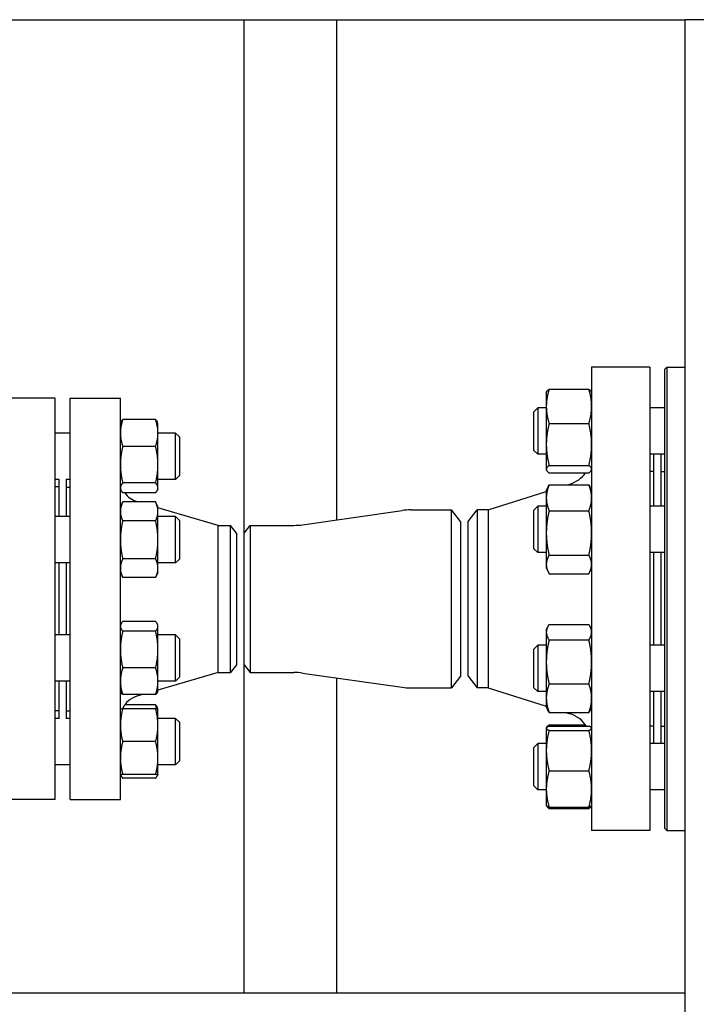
# Model space of a CAD drawing. Header units: inches. Extents: x 5 to 1128, y -85 to 748.
# Tile 500 of 656: x 652 to 663, y 353 to 369. Entities that reach past the tile are written whole.
import ezdxf

# ---------------------------------------------------------------- set-up
doc = ezdxf.new("R2010")
doc.units = ezdxf.units.IN
doc.header["$LTSCALE"] = 32
doc.header["$MEASUREMENT"] = 0
doc.layers.add('Visible (ANSI)', color=7, linetype='Continuous', lineweight=30)

msp = doc.modelspace()

# ---------------------------------------------------------------- linework, layer by layer
at = {"layer": 'Visible (ANSI)'}
for p, q in [((622.17963, 369.35867), (662.35513, 369.35867)), ((655.21813, 369.35867), (655.21813, 353.60867)), ((656.71813, 369.35867), (656.71813, 361.26224)), ((662.35513, 369.35867), (662.35513, 353.60867)), ((662.73013, 369.35867), (662.35513, 369.35867)), ((660.84813, 363.73367), (660.84813, 356.23367)), ((661.78813, 363.73367), (660.84813, 363.73367)), ((661.78813, 363.73367), (661.78813, 356.23367)), ((662.03563, 363.70242), (662.06688, 363.73367)), ((662.03563, 356.26492), (662.03563, 363.70242)), ((662.06688, 363.73367), (662.06688, 356.23367)), ((662.06688, 363.73367), (662.35513, 363.73367)), ((660.15922, 363.37636), (660.80305, 363.37636)), ((652.16063, 363.23367), (651.35063, 363.23367)), ((652.16063, 356.73367), (652.16063, 363.23367)), ((652.40813, 356.73367), (652.40813, 363.23367)), ((652.40813, 363.23367), (653.21813, 363.23367)), ((653.21813, 356.73367), (653.21813, 363.23367)), ((660.11413, 363.32488), (660.11828, 363.33378)), ((660.11413, 363.32488), (660.11413, 363.09837)), ((660.84813, 363.32488), (660.84398, 363.33378)), ((659.91313, 363.01238), (659.97563, 363.07488)), ((659.97563, 363.07488), (659.97563, 362.32488)), ((660.11413, 363.07488), (659.97563, 363.07488)), ((660.11413, 363.09837), (660.11413, 362.48215)), ((662.03563, 363.07488), (661.78813, 363.07488)), ((659.91313, 362.38738), (659.91313, 363.01238)), ((653.21813, 362.82437), (653.22687, 362.8431)), ((653.78883, 362.88562), (653.25644, 362.88562)), ((653.82713, 362.82437), (653.8184, 362.8431)), ((653.82713, 362.66884), (653.82713, 362.82437)), ((660.15922, 362.82039), (660.80305, 362.82039)), ((652.40813, 362.66837), (652.16063, 362.66837)), ((653.82713, 362.15594), (653.82713, 362.66884)), ((654.11109, 362.66837), (653.82713, 362.66837)), ((654.11109, 361.91837), (654.11109, 362.66837)), ((654.17359, 362.60587), (654.11109, 362.66837)), ((654.17359, 362.60587), (654.17359, 361.98087)), ((653.78883, 362.45206), (653.25644, 362.45206)), ((660.11413, 362.48215), (660.11413, 362.08365)), ((659.91313, 362.38738), (659.97563, 362.32488)), ((660.11413, 362.32488), (659.97563, 362.32488)), ((662.03563, 362.32488), (661.78813, 362.32488)), ((661.84813, 362.32488), (661.84813, 361.48376)), ((661.96813, 362.32488), (661.96813, 361.48376)), ((653.82713, 361.78046), (653.82713, 362.15594)), ((660.15922, 362.14391), (660.80305, 362.14391)), ((654.17359, 361.98087), (654.11109, 361.91837)), ((660.11413, 362.08365), (660.11413, 362.07488)), ((660.11413, 362.07488), (660.11828, 362.06598)), ((660.15922, 362.0234), (660.80305, 362.0234)), ((660.84813, 362.07488), (660.84398, 362.06598)), ((661.84813, 362.04367), (661.78813, 362.04367)), ((661.97313, 361.48376), (661.97313, 362.04367)), ((661.97313, 362.04367), (662.03563, 362.04367)), ((652.22313, 361.91837), (652.16063, 361.91837)), ((652.22313, 361.79617), (652.16063, 361.79617)), ((652.22313, 361.92324), (652.22313, 361.31538)), ((652.34313, 361.92324), (652.34313, 361.31538)), ((652.40813, 361.91837), (652.34313, 361.91837)), ((652.34813, 361.31538), (652.34813, 361.79367)), ((652.34813, 361.79367), (652.40813, 361.79367)), ((653.78883, 361.85981), (653.25644, 361.85981)), ((654.11109, 361.91837), (653.82713, 361.91837)), ((660.11413, 361.73376), (660.14326, 361.79622)), ((660.15922, 361.82726), (660.80305, 361.82726)), ((660.44902, 361.82726), (660.49911, 361.84312)), ((660.84813, 361.73376), (660.81901, 361.79622)), ((661.97313, 361.92367), (661.96813, 361.92367)), ((652.34813, 361.67367), (652.34313, 361.67367)), ((653.21813, 361.76237), (653.22687, 361.74364)), ((653.78883, 361.70111), (653.25644, 361.70111)), ((653.82713, 361.76237), (653.8184, 361.74364)), ((653.82713, 361.76237), (653.82713, 361.78046)), ((659.1748, 361.42367), (660.11413, 361.72119)), ((660.11413, 361.73376), (660.11413, 361.61829)), ((653.21813, 361.47138), (653.25644, 361.55352)), ((653.78883, 361.55352), (653.25644, 361.55352)), ((653.50765, 361.55352), (653.48733, 361.5595)), ((653.82713, 361.47138), (653.78883, 361.55352)), ((653.82713, 361.40024), (653.82713, 361.47138)), ((659.91313, 361.42126), (659.97563, 361.48376)), ((659.97563, 361.48376), (659.97563, 360.73376)), ((660.11413, 361.48376), (659.97563, 361.48376)), ((660.11413, 361.61829), (660.11413, 361.05008)), ((662.03563, 361.48376), (661.78813, 361.48376)), ((652.40813, 361.31538), (652.16063, 361.31538)), ((654.79924, 361.17367), (653.82713, 361.45956)), ((653.82713, 360.94038), (653.82713, 361.40024)), ((654.11109, 361.31538), (653.82713, 361.31538)), ((654.11109, 360.56538), (654.11109, 361.31538)), ((654.17359, 361.25288), (654.11109, 361.31538)), ((656.16849, 361.18372), (657.77778, 361.41362)), ((657.9192, 361.42367), (658.57926, 361.42367)), ((658.57926, 358.54367), (658.57926, 361.42367)), ((658.72313, 361.23617), (658.57926, 361.42367)), ((658.84813, 361.23617), (658.99201, 361.42367)), ((659.1748, 361.42367), (658.99201, 361.42367)), ((658.99201, 361.42367), (658.99201, 358.54367)), ((659.1748, 361.42367), (659.1748, 358.54367)), ((659.91313, 360.79626), (659.91313, 361.42126)), ((660.15922, 361.40933), (660.80305, 361.40933)), ((653.78883, 361.24695), (653.25644, 361.24695)), ((654.17359, 361.25288), (654.17359, 360.62788)), ((654.79924, 358.79367), (654.79924, 361.17367)), ((654.79924, 361.17367), (655.00222, 361.17367)), ((655.00222, 358.79367), (655.00222, 361.17367)), ((655.09813, 361.04867), (655.00222, 361.17367)), ((655.22313, 361.04867), (655.31905, 361.17367)), ((655.31905, 361.17367), (655.31905, 358.79367)), ((655.31905, 361.17367), (656.02707, 361.17367)), ((658.72313, 361.23617), (658.72313, 358.73117)), ((658.84813, 358.73117), (658.84813, 361.23617)), ((655.09813, 361.04867), (655.09813, 358.91867)), ((655.22313, 358.91867), (655.22313, 361.04867)), ((660.11413, 361.05008), (660.11413, 360.54054)), ((653.82713, 360.48052), (653.82713, 360.94038)), ((659.91313, 360.79626), (659.97563, 360.73376)), ((660.11413, 360.73376), (659.97563, 360.73376)), ((660.15922, 360.69083), (660.80305, 360.69083)), ((662.03563, 360.73376), (661.78813, 360.73376)), ((661.84813, 360.73376), (661.84813, 359.23358)), ((661.96813, 360.73376), (661.96813, 359.23358)), ((661.97313, 359.23358), (661.97313, 360.73376)), ((652.40813, 360.56538), (652.16063, 360.56538)), ((652.22313, 360.56538), (652.22313, 359.40196)), ((652.34313, 360.56538), (652.34313, 359.40196)), ((652.34813, 359.40196), (652.34813, 360.56538)), ((653.78883, 360.63381), (653.25644, 360.63381)), ((654.11109, 360.56538), (653.82713, 360.56538)), ((654.17359, 360.62788), (654.11109, 360.56538)), ((660.11413, 360.54054), (660.11413, 360.48376)), ((653.21813, 360.40938), (653.25644, 360.32723)), ((653.82713, 360.40938), (653.78883, 360.32723)), ((653.82713, 360.40938), (653.82713, 360.48052)), ((660.11413, 360.48376), (660.14326, 360.4213)), ((660.15922, 360.39026), (660.80305, 360.39026)), ((660.84813, 360.48376), (660.81901, 360.4213)), ((653.78883, 360.32723), (653.25644, 360.32723)), ((653.21813, 359.55796), (653.22687, 359.57669)), ((653.78883, 359.61921), (653.25644, 359.61921)), ((653.82713, 359.55796), (653.8184, 359.57669)), ((653.82713, 359.53987), (653.82713, 359.55796)), ((660.15922, 359.57014), (660.80305, 359.57014)), ((652.40813, 359.40196), (652.16063, 359.40196)), ((653.78883, 359.46052), (653.25644, 359.46052)), ((653.82713, 359.16439), (653.82713, 359.53987)), ((654.11109, 359.40196), (653.82713, 359.40196)), ((654.11109, 358.65196), (654.11109, 359.40196)), ((654.17359, 359.33946), (654.11109, 359.40196)), ((660.11413, 359.48358), (660.13361, 359.52535)), ((660.11413, 359.48358), (660.11413, 359.44443)), ((660.11413, 359.44443), (660.11413, 358.96294)), ((660.84813, 359.48358), (660.82866, 359.52535)), ((654.17359, 359.33946), (654.17359, 358.71446)), ((659.91313, 359.17108), (659.97563, 359.23358)), ((659.97563, 359.23358), (659.97563, 358.48358)), ((660.11413, 359.23358), (659.97563, 359.23358)), ((660.15922, 359.31872), (660.80305, 359.31872)), ((662.03563, 359.23358), (661.78813, 359.23358)), ((653.82713, 358.65149), (653.82713, 359.16439)), ((659.91313, 358.54608), (659.91313, 359.17108)), ((655.09813, 358.91867), (655.00222, 358.79367)), ((655.22313, 358.91867), (655.31905, 358.79367)), ((660.11413, 358.96294), (660.11413, 358.3771)), ((653.78883, 358.86827), (653.25644, 358.86827)), ((654.79924, 358.79367), (653.82713, 358.50777)), ((654.79924, 358.79367), (655.00222, 358.79367)), ((655.31905, 358.79367), (656.02707, 358.79367)), ((656.16849, 358.78362), (657.77778, 358.55372)), ((652.40813, 358.65196), (652.16063, 358.65196)), ((652.22313, 358.65196), (652.22313, 358.0441)), ((652.34313, 358.65196), (652.34313, 358.0441)), ((652.34813, 358.17367), (652.34813, 358.65196)), ((654.11109, 358.65196), (653.82713, 358.65196)), ((653.82713, 358.49596), (653.82713, 358.65149)), ((654.17359, 358.71446), (654.11109, 358.65196)), ((656.71813, 358.7051), (656.71813, 353.60867)), ((658.72313, 358.73117), (658.57926, 358.54367)), ((658.84813, 358.73117), (658.99201, 358.54367)), ((660.15922, 358.60717), (660.80305, 358.60717)), ((653.21813, 358.49596), (653.22687, 358.47723)), ((653.78883, 358.43471), (653.25644, 358.43471)), ((653.57869, 358.43471), (653.48733, 358.40784)), ((653.82713, 358.49596), (653.8184, 358.47723)), ((657.9192, 358.54367), (658.57926, 358.54367)), ((659.1748, 358.54367), (658.99201, 358.54367)), ((659.1748, 358.54367), (660.11413, 358.24615)), ((659.91313, 358.54608), (659.97563, 358.48358)), ((660.11413, 358.48358), (659.97563, 358.48358)), ((662.03563, 358.48358), (661.78813, 358.48358)), ((661.84813, 358.48358), (661.84813, 357.64246)), ((661.96813, 358.48358), (661.96813, 357.64246)), ((661.97313, 357.92367), (661.97313, 358.48358)), ((652.34813, 358.29367), (652.34313, 358.29367)), ((660.11413, 358.3771), (660.11413, 358.23358)), ((652.22313, 358.17117), (652.16063, 358.17117)), ((652.34813, 358.17367), (652.40813, 358.17367)), ((653.78883, 358.20497), (653.25644, 358.20497)), ((653.78883, 358.26622), (653.28812, 358.26622)), ((653.82713, 358.20497), (653.8184, 358.2237)), ((653.82713, 357.93947), (653.82713, 358.20497)), ((660.11413, 358.23358), (660.13361, 358.19181)), ((660.15922, 358.14703), (660.80305, 358.14703)), ((660.4271, 358.14703), (660.49911, 358.12422)), ((660.84813, 358.23358), (660.82866, 358.19181)), ((652.22313, 358.04897), (652.16063, 358.04897)), ((652.40813, 358.04897), (652.34313, 358.04897)), ((654.11109, 358.04897), (653.82713, 358.04897)), ((654.11109, 357.29897), (654.11109, 358.04897)), ((654.17359, 357.98647), (654.11109, 358.04897)), ((654.17359, 357.98647), (654.17359, 357.36147)), ((661.97313, 358.04367), (661.96813, 358.04367)), ((653.82713, 357.40847), (653.82713, 357.93947)), ((660.11413, 357.89246), (660.11543, 357.89524)), ((660.11413, 357.89246), (660.11413, 357.8897)), ((660.11413, 357.8897), (660.11413, 357.52776)), ((660.11543, 357.89524), (660.11828, 357.90136)), ((660.15922, 357.94394), (660.75082, 357.94394)), ((660.15922, 357.92358), (660.80305, 357.92358)), ((660.15922, 357.85582), (660.80305, 357.85582)), ((660.84813, 357.89246), (660.84684, 357.89524)), ((661.84813, 357.92367), (661.78813, 357.92367)), ((661.97313, 357.92367), (662.03563, 357.92367)), ((653.78883, 357.67397), (653.25644, 357.67397)), ((659.91313, 357.57996), (659.97563, 357.64246)), ((659.97563, 357.64246), (659.97563, 356.89246)), ((660.11413, 357.64246), (659.97563, 357.64246)), ((662.03563, 357.64246), (661.78813, 357.64246)), ((659.91313, 356.95496), (659.91313, 357.57996)), ((660.11413, 357.52776), (660.11413, 356.90552)), ((653.82713, 357.14297), (653.82713, 357.40847)), ((654.17359, 357.36147), (654.11109, 357.29897)), ((652.40813, 357.29897), (652.16063, 357.29897)), ((654.11109, 357.29897), (653.82713, 357.29897)), ((660.15922, 357.1997), (660.80305, 357.1997)), ((653.21813, 357.14297), (653.22687, 357.12424)), ((653.78883, 357.14297), (653.25644, 357.14297)), ((653.78883, 357.08172), (653.25644, 357.08172)), ((653.82713, 357.14297), (653.8184, 357.12424)), ((659.91313, 356.95496), (659.97563, 356.89246)), ((660.11413, 356.89246), (659.97563, 356.89246)), ((660.11413, 356.90552), (660.11413, 356.64246)), ((662.03563, 356.89246), (661.78813, 356.89246)), ((652.16063, 356.73367), (651.35063, 356.73367)), ((652.40813, 356.73367), (653.21813, 356.73367)), ((660.11413, 356.64246), (660.11543, 356.63969)), ((660.11543, 356.63969), (660.11828, 356.63356)), ((660.15922, 356.61134), (660.80305, 356.61134)), ((660.15922, 356.59098), (660.80305, 356.59098)), ((660.84684, 356.63969), (660.84398, 356.63356)), ((660.84813, 356.64246), (660.84684, 356.63969)), ((661.78813, 356.23367), (660.84813, 356.23367)), ((662.03563, 356.26492), (662.06688, 356.23367)), ((662.06688, 356.23367), (662.35513, 356.23367)), ((622.17963, 353.60867), (662.35513, 353.60867)), ((662.35513, 353.60867), (662.35513, 353.23367))]:
    msp.add_line(p, q, dxfattribs=at)
for centre, radius, start, end in [((660.34813, 362.31978), 0.5, 287.574716, 323.645749), ((653.59313, 361.91926), 0.375, 215.572456, 253.61155), ((657.9192, 360.42367), 1, 90, 98.130102), ((656.02707, 362.17367), 1, 270, 278.130102), ((656.02707, 357.79367), 1, 81.869898, 90), ((657.9192, 359.54367), 1, 261.869898, 270), ((653.59313, 358.04807), 0.375, 106.38845, 155.267065), ((660.34813, 357.64756), 0.5, 33.50812, 72.425284)]:
    msp.add_arc(centre, radius, start, end, dxfattribs=at)
for points, weights in [([(660.15922, 363.37636), (660.11413, 363.22738), (660.11413, 363.09837)], [1, 1.0379548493, 1]), ([(660.11828, 363.33378), (660.12757, 363.35369), (660.15922, 363.37636)], [1.01611555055, 1.02634702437, 1]), ([(660.80305, 363.37636), (660.8347, 363.35369), (660.84398, 363.33378)], [1, 1.02634702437, 1.01611555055]), ([(660.84813, 363.09837), (660.84813, 363.22738), (660.80305, 363.37636)], [1, 1.0379548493, 1]), ([(660.11413, 363.09837), (660.11413, 362.96936), (660.15922, 362.82039)], [1, 1.0379548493, 1]), ([(660.80305, 362.82039), (660.84813, 362.96936), (660.84813, 363.09837)], [1, 1.0379548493, 1]), ([(653.25644, 362.88562), (653.21813, 362.76945), (653.21813, 362.66884)], [1, 1.0379548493, 1]), ([(653.22687, 362.8431), (653.23624, 362.8632), (653.25644, 362.88562)], [1.01895290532, 1.01965956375, 1]), ([(653.82713, 362.66884), (653.82713, 362.76945), (653.78883, 362.88562)], [1, 1.0379548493, 1]), ([(653.78883, 362.88562), (653.80902, 362.8632), (653.8184, 362.8431)], [1, 1.01965956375, 1.01895290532]), ([(660.15922, 362.82039), (660.11413, 362.63912), (660.11413, 362.48215)], [1, 1.0379548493, 1]), ([(660.84813, 362.48215), (660.84813, 362.63912), (660.80305, 362.82039)], [1, 1.0379548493, 1]), ([(653.21813, 362.66884), (653.21813, 362.56823), (653.25644, 362.45206)], [1, 1.0379548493, 1]), ([(653.78883, 362.45206), (653.82713, 362.56823), (653.82713, 362.66884)], [1, 1.0379548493, 1]), ([(653.25644, 362.45206), (653.21813, 362.29337), (653.21813, 362.15594)], [1, 1.0379548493, 1]), ([(653.82713, 362.15594), (653.82713, 362.29337), (653.78883, 362.45206)], [1, 1.0379548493, 1]), ([(660.11413, 362.48215), (660.11413, 362.32517), (660.15922, 362.14391)], [1, 1.0379548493, 1]), ([(660.80305, 362.14391), (660.84813, 362.32517), (660.84813, 362.48215)], [1, 1.0379548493, 1]), ([(653.21813, 362.15594), (653.21813, 362.0185), (653.25644, 361.85981)], [1, 1.0379548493, 1]), ([(653.78883, 361.85981), (653.82713, 362.0185), (653.82713, 362.15594)], [1, 1.0379548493, 1]), ([(660.15922, 362.14391), (660.11413, 362.11161), (660.11413, 362.08365)], [1, 1.0379548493, 1]), ([(660.84813, 362.08365), (660.84813, 362.11161), (660.80305, 362.14391)], [1, 1.0379548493, 1]), ([(660.11413, 362.08365), (660.11413, 362.05569), (660.15922, 362.0234)], [1, 1.0379548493, 1]), ([(660.80305, 362.0234), (660.84813, 362.05569), (660.84813, 362.08365)], [1, 1.0379548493, 1]), ([(653.25644, 361.85981), (653.21813, 361.81729), (653.21813, 361.78046)], [1, 1.0379548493, 1]), ([(653.82713, 361.78046), (653.82713, 361.81729), (653.78883, 361.85981)], [1, 1.0379548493, 1]), ([(660.15922, 361.82726), (660.11413, 361.71527), (660.11413, 361.61829)], [1, 1.0379548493, 1]), ([(660.14326, 361.79622), (660.15032, 361.81136), (660.15922, 361.82726)], [1.01175569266, 1.00727059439, 1]), ([(660.84813, 361.61829), (660.84813, 361.71527), (660.80305, 361.82726)], [1, 1.0379548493, 1]), ([(660.80305, 361.82726), (660.81195, 361.81136), (660.81901, 361.79622)], [1, 1.00727059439, 1.01175569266]), ([(653.21813, 361.78046), (653.21813, 361.74364), (653.25644, 361.70111)], [1, 1.0379548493, 1]), ([(653.78883, 361.70111), (653.82713, 361.74364), (653.82713, 361.78046)], [1, 1.0379548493, 1]), ([(653.25644, 361.55352), (653.21813, 361.47138), (653.21813, 361.40024)], [1, 1.0379548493, 1]), ([(653.82713, 361.40024), (653.82713, 361.47138), (653.78883, 361.55352)], [1, 1.0379548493, 1]), ([(660.11413, 361.61829), (660.11413, 361.52131), (660.15922, 361.40933)], [1, 1.0379548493, 1]), ([(660.80305, 361.40933), (660.84813, 361.52131), (660.84813, 361.61829)], [1, 1.0379548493, 1]), ([(653.21813, 361.40024), (653.21813, 361.3291), (653.25644, 361.24695)], [1, 1.0379548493, 1]), ([(653.78883, 361.24695), (653.82713, 361.3291), (653.82713, 361.40024)], [1, 1.0379548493, 1]), ([(660.15922, 361.40933), (660.11413, 361.2168), (660.11413, 361.05008)], [1, 1.0379548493, 1]), ([(660.84813, 361.05008), (660.84813, 361.2168), (660.80305, 361.40933)], [1, 1.0379548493, 1]), ([(653.25644, 361.24695), (653.21813, 361.08266), (653.21813, 360.94038)], [1, 1.0379548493, 1]), ([(653.82713, 360.94038), (653.82713, 361.08266), (653.78883, 361.24695)], [1, 1.0379548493, 1]), ([(660.11413, 361.05008), (660.11413, 360.88335), (660.15922, 360.69083)], [1, 1.0379548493, 1]), ([(660.80305, 360.69083), (660.84813, 360.88335), (660.84813, 361.05008)], [1, 1.0379548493, 1]), ([(653.21813, 360.94038), (653.21813, 360.7981), (653.25644, 360.63381)], [1, 1.0379548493, 1]), ([(653.78883, 360.63381), (653.82713, 360.7981), (653.82713, 360.94038)], [1, 1.0379548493, 1]), ([(660.15922, 360.69083), (660.11413, 360.61029), (660.11413, 360.54054)], [1, 1.0379548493, 1]), ([(660.84813, 360.54054), (660.84813, 360.61029), (660.80305, 360.69083)], [1, 1.0379548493, 1]), ([(653.25644, 360.63381), (653.21813, 360.55166), (653.21813, 360.48052)], [1, 1.0379548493, 1]), ([(653.82713, 360.48052), (653.82713, 360.55166), (653.78883, 360.63381)], [1, 1.0379548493, 1]), ([(660.11413, 360.54054), (660.11413, 360.4708), (660.15922, 360.39026)], [1, 1.0379548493, 1]), ([(660.80305, 360.39026), (660.84813, 360.4708), (660.84813, 360.54054)], [1, 1.0379548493, 1]), ([(653.21813, 360.48052), (653.21813, 360.40938), (653.25644, 360.32723)], [1, 1.0379548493, 1]), ([(653.78883, 360.32723), (653.82713, 360.40938), (653.82713, 360.48052)], [1, 1.0379548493, 1]), ([(653.25644, 359.61921), (653.21813, 359.57669), (653.21813, 359.53987)], [1, 1.0379548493, 1]), ([(653.82713, 359.53987), (653.82713, 359.57669), (653.78883, 359.61921)], [1, 1.0379548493, 1]), ([(660.15922, 359.57014), (660.11413, 359.50277), (660.11413, 359.44443)], [1, 1.0379548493, 1]), ([(660.84813, 359.44443), (660.84813, 359.50277), (660.80305, 359.57014)], [1, 1.0379548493, 1]), ([(653.21813, 359.53987), (653.21813, 359.50304), (653.25644, 359.46052)], [1, 1.0379548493, 1]), ([(653.25644, 359.46052), (653.21813, 359.30183), (653.21813, 359.16439)], [1, 1.0379548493, 1]), ([(653.78883, 359.46052), (653.82713, 359.50304), (653.82713, 359.53987)], [1, 1.0379548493, 1]), ([(653.82713, 359.16439), (653.82713, 359.30183), (653.78883, 359.46052)], [1, 1.0379548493, 1]), ([(660.11413, 359.44443), (660.11413, 359.38609), (660.15922, 359.31872)], [1, 1.0379548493, 1]), ([(660.80305, 359.31872), (660.84813, 359.38609), (660.84813, 359.44443)], [1, 1.0379548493, 1]), ([(660.15922, 359.31872), (660.11413, 359.12806), (660.11413, 358.96294)], [1, 1.0379548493, 1]), ([(660.84813, 358.96294), (660.84813, 359.12806), (660.80305, 359.31872)], [1, 1.0379548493, 1]), ([(653.21813, 359.16439), (653.21813, 359.02696), (653.25644, 358.86827)], [1, 1.0379548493, 1]), ([(653.78883, 358.86827), (653.82713, 359.02696), (653.82713, 359.16439)], [1, 1.0379548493, 1]), ([(660.11413, 358.96294), (660.11413, 358.79783), (660.15922, 358.60717)], [1, 1.0379548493, 1]), ([(660.80305, 358.60717), (660.84813, 358.79783), (660.84813, 358.96294)], [1, 1.0379548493, 1]), ([(653.25644, 358.86827), (653.21813, 358.7521), (653.21813, 358.65149)], [1, 1.0379548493, 1]), ([(653.82713, 358.65149), (653.82713, 358.7521), (653.78883, 358.86827)], [1, 1.0379548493, 1]), ([(653.21813, 358.65149), (653.21813, 358.55088), (653.25644, 358.43471)], [1, 1.0379548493, 1]), ([(653.78883, 358.43471), (653.82713, 358.55088), (653.82713, 358.65149)], [1, 1.0379548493, 1]), ([(660.15922, 358.60717), (660.11413, 358.48387), (660.11413, 358.3771)], [1, 1.0379548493, 1]), ([(660.84813, 358.3771), (660.84813, 358.48387), (660.80305, 358.60717)], [1, 1.0379548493, 1]), ([(653.25644, 358.43471), (653.23624, 358.45713), (653.22687, 358.47723)], [1, 1.01965956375, 1.01895290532]), ([(653.8184, 358.47723), (653.80902, 358.45713), (653.78883, 358.43471)], [1.01895290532, 1.01965956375, 1]), ([(660.11413, 358.3771), (660.11413, 358.27032), (660.15922, 358.14703)], [1, 1.0379548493, 1]), ([(660.80305, 358.14703), (660.84813, 358.27032), (660.84813, 358.3771)], [1, 1.0379548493, 1]), ([(653.21813, 358.20497), (653.21813, 358.20497), (653.25644, 358.20497)], [1, 1.0379548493, 1]), ([(653.25644, 358.20497), (653.21813, 358.06269), (653.21813, 357.93947)], [1, 1.0379548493, 1]), ([(653.78883, 358.26622), (653.80902, 358.2438), (653.8184, 358.2237)], [1, 1.01965956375, 1.01895290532]), ([(653.80673, 358.20497), (653.79925, 358.23461), (653.78883, 358.26622)], [1.01477953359, 1.01005189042, 1]), ([(653.78883, 358.20497), (653.82713, 358.20497), (653.82713, 358.20497)], [1, 1.0379548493, 1]), ([(653.82713, 357.93947), (653.82713, 358.06269), (653.78883, 358.20497)], [1, 1.0379548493, 1]), ([(660.15922, 358.14703), (660.14364, 358.1703), (660.13361, 358.19181)], [1, 1.01279805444, 1.01696531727]), ([(660.82866, 358.19181), (660.81863, 358.1703), (660.80305, 358.14703)], [1.01696531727, 1.01279805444, 1]), ([(653.21813, 357.93947), (653.21813, 357.81625), (653.25644, 357.67397)], [1, 1.0379548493, 1]), ([(653.78883, 357.67397), (653.82713, 357.81625), (653.82713, 357.93947)], [1, 1.0379548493, 1]), ([(660.15922, 357.92358), (660.11413, 357.90543), (660.11413, 357.8897)], [1, 1.0379548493, 1]), ([(660.11413, 357.8897), (660.11413, 357.87398), (660.15922, 357.85582)], [1, 1.0379548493, 1]), ([(660.15922, 357.85582), (660.11413, 357.68002), (660.11413, 357.52776)], [1, 1.0379548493, 1]), ([(660.11828, 357.90136), (660.12757, 357.92127), (660.15922, 357.94394)], [1.01611555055, 1.02634702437, 1]), ([(660.15922, 357.94394), (660.15567, 357.93223), (660.15243, 357.92076)], [1, 1.00288298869, 1.00532800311]), ([(660.84813, 357.8897), (660.84813, 357.90543), (660.80305, 357.92358)], [1, 1.0379548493, 1]), ([(660.80305, 357.85582), (660.84813, 357.87398), (660.84813, 357.8897)], [1, 1.0379548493, 1]), ([(660.84813, 357.52776), (660.84813, 357.68002), (660.80305, 357.85582)], [1, 1.0379548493, 1]), ([(653.25644, 357.67397), (653.21813, 357.53169), (653.21813, 357.40847)], [1, 1.0379548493, 1]), ([(653.82713, 357.40847), (653.82713, 357.53169), (653.78883, 357.67397)], [1, 1.0379548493, 1]), ([(660.11413, 357.52776), (660.11413, 357.37551), (660.15922, 357.1997)], [1, 1.0379548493, 1]), ([(660.80305, 357.1997), (660.84813, 357.37551), (660.84813, 357.52776)], [1, 1.0379548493, 1]), ([(653.21813, 357.40847), (653.21813, 357.28525), (653.25644, 357.14297)], [1, 1.0379548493, 1]), ([(653.78883, 357.14297), (653.82713, 357.28525), (653.82713, 357.40847)], [1, 1.0379548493, 1]), ([(660.15922, 357.1997), (660.11413, 357.04205), (660.11413, 356.90552)], [1, 1.0379548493, 1]), ([(660.84813, 356.90552), (660.84813, 357.04205), (660.80305, 357.1997)], [1, 1.0379548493, 1]), ([(653.25644, 357.14297), (653.21813, 357.14297), (653.21813, 357.14297)], [1, 1.0379548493, 1]), ([(653.22027, 357.14297), (653.22699, 357.11441), (653.25644, 357.08172)], [1.01375847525, 1.02892942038, 1]), ([(653.82713, 357.14297), (653.82713, 357.14297), (653.78883, 357.14297)], [1, 1.0379548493, 1]), ([(653.78883, 357.08172), (653.81828, 357.11441), (653.825, 357.14297)], [1, 1.02892942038, 1.01375847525]), ([(660.11413, 356.90552), (660.11413, 356.76899), (660.15922, 356.61134)], [1, 1.0379548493, 1]), ([(660.80305, 356.61134), (660.84813, 356.76899), (660.84813, 356.90552)], [1, 1.0379548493, 1]), ([(660.15922, 356.61134), (660.12158, 356.6265), (660.11543, 356.63969)], [1, 1.0314924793, 1.01072411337]), ([(660.11665, 356.6375), (660.12455, 356.61581), (660.15922, 356.59098)], [1.01375847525, 1.02892942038, 1]), ([(660.84684, 356.63969), (660.84069, 356.6265), (660.80305, 356.61134)], [1.01072411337, 1.0314924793, 1]), ([(660.80305, 356.59098), (660.83771, 356.61581), (660.84562, 356.6375)], [1, 1.02892942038, 1.01375847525])]:
    msp.add_rational_spline(points, weights, degree=2, dxfattribs=at)

doc.saveas('drawing.dxf')
